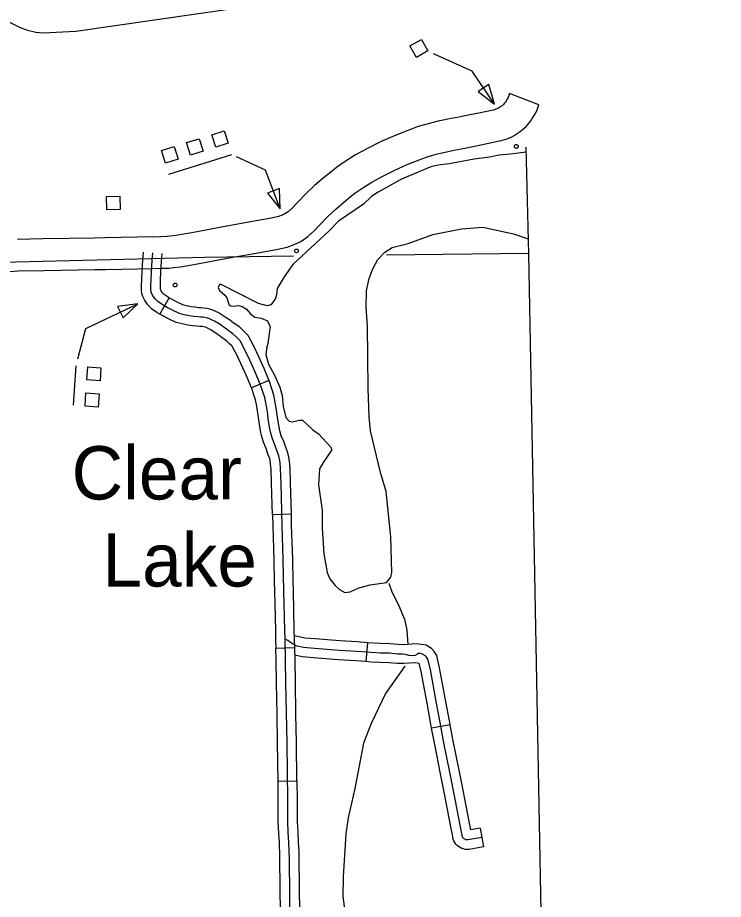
# Model space of a CAD drawing. Extents: x -19 to 366, y -4 to 359.
# Drawn here: x 168.652 to 169.712, y 176.108 to 177.432 of the extents above; entities that cross this region are included whole.
import ezdxf

# ---------------------------------------------------------------- set-up
doc = ezdxf.new("R2010")
doc.units = 0
for name, color, linetype in [('21', 7, 'Continuous'), ('R_Alt Surface', 7, 'Continuous'), ('R_Axis Annot', 7, 'Continuous'), ('R_Contour Annot', 7, 'Continuous'), ('R_ROW', 7, 'Continuous'), ('R_Temp Easement', 7, 'Continuous'), ('Sheet Fence', 7, 'Continuous'), ('T_Indications', 7, 'Continuous')]:
    doc.layers.add(name, color=color, linetype=linetype)

msp = doc.modelspace()

# ---------------------------------------------------------------- linework, layer by layer
at = {"layer": '21'}
for points in [[(169.2585, 177.3991), (169.2683, 177.382), (169.2512, 177.3721), (169.2413, 177.3892)], [(169.36, 177.3314), (169.344, 177.3206), (169.3682, 177.302)], [(168.9495, 177.2371), (168.9435, 177.2559), (168.9624, 177.2619), (168.9683, 177.2431)], [(168.9118, 177.2252), (168.9058, 177.244), (168.9247, 177.25), (168.9306, 177.2312)], [(168.8741, 177.2133), (168.8681, 177.2321), (168.887, 177.238), (168.8929, 177.2192)], [(168.7861, 177.1434), (168.7855, 177.1631), (168.8053, 177.1636), (168.8059, 177.1439)], [(169.0452, 177.1753), (169.0272, 177.1684), (169.0466, 177.1447)], [(168.802, 176.9982), (168.8103, 176.9808), (168.8323, 177.0021)], [(168.756, 176.8878), (168.7575, 176.9075), (168.7772, 176.9061), (168.7757, 176.8864)], [(168.7532, 176.8485), (168.7546, 176.8682), (168.7743, 176.8667), (168.7729, 176.8471)]]:
    msp.add_lwpolyline(points, close=True, dxfattribs=at)
for points in [[(169.3682, 177.302), (169.3348, 177.3515), (169.2767, 177.3775)], [(168.8793, 177.1966), (168.9736, 177.2264)], [(169.0466, 177.1447), (169.0243, 177.2029), (168.981, 177.2227)], [(168.7423, 176.9197), (168.7546, 176.9648), (168.8323, 177.0021)], [(168.7396, 176.9088), (168.7353, 176.8498)]]:
    msp.add_lwpolyline(points, dxfattribs=at)
for centre in [(169.4011, 177.2384), (169.071, 177.0815), (168.8887, 177.0302)]:
    msp.add_circle(centre, 0.00284, dxfattribs=at)
at = {"layer": 'R_Alt Surface'}
msp.add_lwpolyline([(169.4536, 175.3976), (169.4529, 175.4276), (169.4514, 175.496), (169.4392, 176.0623), (169.4198, 177.0769), (169.416, 177.2371)], dxfattribs=at)
at = {"layer": 'R_Axis Annot'}
for points in [[(168.4056, 177.0589), (168.9333, 177.0722), (169.0662, 177.0739)], [(169.206, 177.0756), (169.4197, 177.0782)]]:
    msp.add_lwpolyline(points, dxfattribs=at)
at = {"layer": 'R_Contour Annot'}
for p, q in [((169.4352, 177.3007), (169.3911, 177.3179)), ((169.4352, 177.3007), (169.3911, 177.3179)), ((168.652, 177.0987), (168.6519, 177.0987))]:
    msp.add_line(p, q, dxfattribs=at)
for points in [[(169.3911, 177.3179), (169.3887, 177.3117), (169.3881, 177.3104), (169.3875, 177.3092), (169.3866, 177.3077), (169.3857, 177.3062), (169.3848, 177.305), (169.3839, 177.3038), (169.3829, 177.3026), (169.3819, 177.3015), (169.3808, 177.3005), (169.3797, 177.2995), (169.3785, 177.2986), (169.3772, 177.2976), (169.376, 177.2968), (169.3747, 177.2961), (169.3733, 177.2953), (169.372, 177.2947), (169.3706, 177.2942), (169.3692, 177.2936), (169.3677, 177.2932), (169.3662, 177.2929), (169.364, 177.2924), (169.3475, 177.2889), (169.3312, 177.2856), (169.3149, 177.2823), (169.2984, 177.2791), (169.2911, 177.2777), (169.2837, 177.2761), (169.2762, 177.2743), (169.2688, 177.2725), (169.2614, 177.2704), (169.2535, 177.2681), (169.2384, 177.2624), (169.219, 177.2548), (169.1973, 177.2451), (169.1777, 177.2354), (169.1598, 177.2255), (169.1442, 177.2156), (169.1312, 177.2065), (169.1223, 177.1999), (169.1108, 177.1905), (169.098, 177.1795), (169.085, 177.167), (169.0724, 177.1541), (169.0643, 177.1456), (169.0583, 177.1402), (169.0535, 177.1369), (169.0493, 177.1349), (169.0438, 177.1329), (169.0335, 177.1306), (169.0016, 177.1249), (168.9582, 177.117), (168.9138, 177.1087), (168.8897, 177.1045), (168.8812, 177.1035), (168.8766, 177.1031), (168.8671, 177.1028), (168.8542, 177.1023)], [(169.3911, 177.3179), (169.3887, 177.3117), (169.3881, 177.3104), (169.3875, 177.3092), (169.3866, 177.3077), (169.3857, 177.3062), (169.3848, 177.305), (169.3839, 177.3038), (169.3829, 177.3026), (169.3819, 177.3015), (169.3808, 177.3005), (169.3797, 177.2995), (169.3785, 177.2986), (169.3772, 177.2976), (169.376, 177.2968), (169.3747, 177.2961), (169.3733, 177.2953), (169.372, 177.2947), (169.3706, 177.2942), (169.3692, 177.2936), (169.3677, 177.2932), (169.3662, 177.2929), (169.364, 177.2924), (169.3475, 177.2889), (169.3312, 177.2856), (169.3149, 177.2823), (169.2984, 177.2791), (169.2911, 177.2777), (169.2837, 177.2761), (169.2762, 177.2743), (169.2688, 177.2725), (169.2614, 177.2704), (169.2535, 177.2681), (169.2384, 177.2624), (169.219, 177.2548), (169.1973, 177.2451), (169.1777, 177.2354), (169.1598, 177.2255), (169.1442, 177.2156), (169.1312, 177.2065), (169.1223, 177.1999), (169.1108, 177.1905), (169.098, 177.1795), (169.085, 177.167), (169.0724, 177.1541), (169.0643, 177.1456), (169.0583, 177.1402), (169.0535, 177.1369), (169.0493, 177.1349), (169.0438, 177.1329), (169.0335, 177.1306), (169.0016, 177.1249), (168.9582, 177.117), (168.9138, 177.1087), (168.8897, 177.1045), (168.8812, 177.1035), (168.8766, 177.1031), (168.8671, 177.1028), (168.8542, 177.1023)], [(168.8559, 177.055), (168.8687, 177.0555), (168.8796, 177.0558), (168.8862, 177.0564), (168.8965, 177.0576), (168.9222, 177.0621), (168.9668, 177.0704), (169.0101, 177.0783), (169.0428, 177.0842), (169.0571, 177.0873), (169.0676, 177.0912), (169.0772, 177.0957), (169.0877, 177.103), (169.0973, 177.1116), (169.1065, 177.1212), (169.1183, 177.1334), (169.1298, 177.1444), (169.1413, 177.1543), (169.1515, 177.1626), (169.1588, 177.1681), (169.1704, 177.1762), (169.184, 177.1848), (169.1996, 177.1934), (169.2175, 177.2022), (169.2373, 177.2112), (169.2553, 177.2182), (169.2685, 177.2231), (169.2744, 177.2249), (169.2809, 177.2267), (169.2875, 177.2284), (169.2941, 177.2299), (169.3006, 177.2313), (169.3075, 177.2327), (169.324, 177.2358), (169.3406, 177.2392), (169.3572, 177.2426), (169.3735, 177.246), (169.3764, 177.2466), (169.3801, 177.2475), (169.3838, 177.2486), (169.3873, 177.2498), (169.3909, 177.2513), (169.3943, 177.2529), (169.3977, 177.2546), (169.4009, 177.2566), (169.4041, 177.2586), (169.4071, 177.2608), (169.4101, 177.2632), (169.413, 177.2657), (169.4158, 177.2684), (169.4183, 177.2712), (169.4207, 177.274), (169.423, 177.277), (169.4252, 177.2802), (169.4271, 177.2832), (169.429, 177.2863), (169.4308, 177.2899), (169.4324, 177.2935), (169.4352, 177.3007)], [(168.8559, 177.055), (168.8687, 177.0555), (168.8796, 177.0558), (168.8862, 177.0564), (168.8965, 177.0576), (168.9222, 177.0621), (168.9668, 177.0704), (169.0101, 177.0783), (169.0428, 177.0842), (169.0571, 177.0873), (169.0676, 177.0912), (169.0772, 177.0957), (169.0877, 177.103), (169.0973, 177.1116), (169.1065, 177.1212), (169.1183, 177.1334), (169.1298, 177.1444), (169.1413, 177.1543), (169.1515, 177.1626), (169.1588, 177.1681), (169.1704, 177.1762), (169.184, 177.1848), (169.1996, 177.1934), (169.2175, 177.2022), (169.2373, 177.2112), (169.2553, 177.2182), (169.2685, 177.2231), (169.2744, 177.2249), (169.2809, 177.2267), (169.2875, 177.2284), (169.2941, 177.2299), (169.3006, 177.2313), (169.3075, 177.2327), (169.324, 177.2358), (169.3406, 177.2392), (169.3572, 177.2426), (169.3735, 177.246), (169.3764, 177.2466), (169.3801, 177.2475), (169.3838, 177.2486), (169.3873, 177.2498), (169.3909, 177.2513), (169.3943, 177.2529), (169.3977, 177.2546), (169.4009, 177.2566), (169.4041, 177.2586), (169.4071, 177.2608), (169.4101, 177.2632), (169.413, 177.2657), (169.4158, 177.2684), (169.4183, 177.2712), (169.4207, 177.274), (169.423, 177.277), (169.4252, 177.2802), (169.4271, 177.2832), (169.429, 177.2863), (169.4308, 177.2899), (169.4324, 177.2935), (169.4352, 177.3007)], [(168.8547, 177.1024), (168.8319, 177.1021), (168.783, 177.1011), (168.7671, 177.1008), (168.6903, 177.0994), (168.652, 177.0987)], [(168.8547, 177.1024), (168.8319, 177.1021), (168.783, 177.1011), (168.7671, 177.1008), (168.6903, 177.0994), (168.652, 177.0987)], [(168.407, 177.0466), (168.4615, 177.0474), (168.4996, 177.0481), (168.5886, 177.0499), (168.6469, 177.0513), (168.6528, 177.0514)], [(168.407, 177.0466), (168.4615, 177.0474), (168.4996, 177.0481), (168.5886, 177.0499), (168.6469, 177.0513), (168.6528, 177.0514)], [(168.6527, 177.0514), (168.6911, 177.052), (168.768, 177.0534), (168.7839, 177.0537), (168.8327, 177.0547), (168.8553, 177.055)], [(168.6527, 177.0514), (168.6911, 177.052), (168.768, 177.0534), (168.7839, 177.0537), (168.8327, 177.0547), (168.8553, 177.055)]]:
    msp.add_lwpolyline(points, dxfattribs=at)
at = {"layer": 'R_ROW'}
for p, q in [((168.8657, 176.9864), (168.8797, 177.0111)), ((168.9567, 176.9531), (168.9567, 176.9531)), ((169.0295, 176.887), (169.0035, 176.8757)), ((169.0632, 176.686), (169.0348, 176.6852)), ((169.0348, 176.6852), (169.0348, 176.6852)), ((169.0398, 176.4853), (169.0682, 176.486)), ((169.0432, 176.2855), (169.0716, 176.2859))]:
    msp.add_line(p, q, dxfattribs=at)
for points in [[(168.8657, 176.9864), (168.8612, 176.9889), (168.8533, 176.9947), (168.8474, 177.0007), (168.8425, 177.0081), (168.8399, 177.0132), (168.8386, 177.0173), (168.8381, 177.0225), (168.8381, 177.0253), (168.838, 177.0296), (168.8383, 177.038), (168.8389, 177.0522), (168.8399, 177.0675), (168.8409, 177.0798)], [(169.0537, 176.4988), (169.0534, 176.5122), (169.0521, 176.571), (169.0511, 176.6181), (169.0494, 176.6694), (169.0478, 176.7328), (169.0471, 176.7547), (169.0462, 176.7636), (169.0454, 176.7692), (169.0443, 176.7739), (169.0419, 176.7803), (169.0385, 176.7901), (169.0347, 176.7992), (169.0322, 176.8077), (169.0307, 176.8142), (169.0298, 176.8202), (169.0285, 176.83), (169.0271, 176.8403), (169.0252, 176.8511), (169.0232, 176.8616), (169.0205, 176.8698), (169.017, 176.8802), (169.0086, 176.8996), (169.0007, 176.9173), (168.9935, 176.9329), (168.9862, 176.9465), (168.9842, 176.9486), (168.9803, 176.9524), (168.9755, 176.957), (168.9656, 176.9641), (168.956, 176.9709), (168.9479, 176.9761), (168.9432, 176.9782), (168.939, 176.9802), (168.9337, 176.9817), (168.9304, 176.9819), (168.9266, 176.9821), (168.9228, 176.9824), (168.9167, 176.9832), (168.9101, 176.984), (168.9023, 176.9856), (168.8949, 176.9875), (168.8857, 176.9919), (168.8846, 176.9925), (168.8767, 176.9965), (168.8689, 177.0009), (168.8626, 177.0055), (168.8585, 177.0096), (168.8548, 177.0152), (168.8531, 177.0186), (168.8526, 177.0201), (168.8523, 177.0234), (168.8523, 177.0256), (168.8522, 177.0295), (168.8525, 177.0375), (168.8531, 177.0514), (168.8541, 177.0665), (168.855, 177.0787)], [(168.8797, 177.0111), (168.8766, 177.0129), (168.8719, 177.0162), (168.8696, 177.0186), (168.8671, 177.0224), (168.8666, 177.0235), (168.8665, 177.0242), (168.8665, 177.0259), (168.8664, 177.0293), (168.8667, 177.0369), (168.8673, 177.0506), (168.8682, 177.0655), (168.8692, 177.0776)], [(168.8797, 177.0111), (168.8835, 177.009), (168.8909, 177.0052), (168.8919, 177.0047), (168.8998, 177.0009), (168.9055, 176.9995), (168.9124, 176.998), (168.9184, 176.9973), (168.9243, 176.9965), (168.9275, 176.9963), (168.9313, 176.9961), (168.9362, 176.9957), (168.9439, 176.9936), (168.9492, 176.9911), (168.9547, 176.9886), (168.9639, 176.9827), (168.9731, 176.9763)], [(168.9567, 176.9531), (168.9481, 176.9591), (168.9411, 176.9636), (168.9372, 176.9653), (168.934, 176.9669), (168.9312, 176.9676), (168.9294, 176.9678), (168.9257, 176.968), (168.9214, 176.9683), (168.9149, 176.9691), (168.9078, 176.9699), (168.899, 176.9718), (168.89, 176.9741), (168.8796, 176.9791), (168.8784, 176.9797), (168.87, 176.9839), (168.8657, 176.9864)], [(168.9731, 176.9763), (168.9739, 176.9757), (168.9846, 176.9679), (168.9901, 176.9626), (168.9943, 176.9586), (168.9978, 176.9549), (169.0062, 176.9392), (169.0136, 176.9231), (169.0216, 176.9053), (169.0295, 176.887)], [(169.0035, 176.8757), (168.9956, 176.8939), (168.9877, 176.9114), (168.9808, 176.9265), (168.9745, 176.9382), (168.9741, 176.9387), (168.9705, 176.9421), (168.9664, 176.946), (168.9573, 176.9526), (168.9567, 176.9531)], [(169.0538, 176.7893), (169.0518, 176.7951), (169.0481, 176.804), (169.0459, 176.8113), (169.0447, 176.8168), (169.0439, 176.8222), (169.0425, 176.8319), (169.0411, 176.8425), (169.0391, 176.8537), (169.0369, 176.8651), (169.0339, 176.8743), (169.0302, 176.8853), (169.0295, 176.887)], [(169.0269, 176.78), (169.0252, 176.785), (169.0213, 176.7944), (169.0184, 176.8041), (169.0167, 176.8116), (169.0157, 176.8182), (169.0144, 176.8281), (169.013, 176.8381), (169.0112, 176.8486), (169.0094, 176.858), (169.007, 176.8654), (169.0037, 176.8751), (169.0035, 176.8757)], [(169.0348, 176.6852), (169.0336, 176.7324), (169.0329, 176.7538), (169.0321, 176.7619), (169.0315, 176.7665), (169.0307, 176.7697), (169.0285, 176.7754), (169.0269, 176.78)], [(169.0632, 176.686), (169.062, 176.7332), (169.0613, 176.7556), (169.0603, 176.7653), (169.0594, 176.7718), (169.0579, 176.7782), (169.0552, 176.7851), (169.0538, 176.7893)], [(169.0348, 176.6852), (169.0352, 176.6689), (169.0369, 176.6177), (169.0376, 176.5853)], [(169.066, 176.5859), (169.0653, 176.6185), (169.0636, 176.6698), (169.0632, 176.686)], [(169.0376, 176.5853), (169.0379, 176.5707), (169.0392, 176.5119), (169.0395, 176.4985), (169.0398, 176.4853)], [(169.0682, 176.486), (169.0679, 176.4992), (169.0676, 176.5125), (169.0663, 176.5713), (169.066, 176.5859)], [(169.0616, 176.0585), (169.0602, 176.1687), (169.06, 176.1803), (169.0594, 176.1935), (169.0585, 176.2081), (169.0578, 176.2247), (169.0578, 176.2567), (169.0567, 176.343), (169.0551, 176.4336), (169.0545, 176.4672), (169.0537, 176.4988)], [(169.0417, 176.3854), (169.0409, 176.4334), (169.0403, 176.4669), (169.0398, 176.4853)], [(169.0701, 176.3859), (169.0693, 176.4339), (169.0687, 176.4675), (169.0682, 176.486)], [(169.0432, 176.2855), (169.0425, 176.3428), (169.0417, 176.3854)], [(169.0716, 176.2859), (169.0709, 176.3433), (169.0701, 176.3859)], [(169.0456, 176.1851), (169.0452, 176.1928), (169.0443, 176.2073), (169.0436, 176.2244), (169.0436, 176.2566), (169.0432, 176.2855)], [(169.0716, 176.2859), (169.072, 176.2568), (169.072, 176.225), (169.0727, 176.2088), (169.0736, 176.1942), (169.0739, 176.1864)], [(169.047, 176.0856), (169.046, 176.1685), (169.0458, 176.1799), (169.0456, 176.1851)], [(169.0739, 176.1864), (169.0742, 176.1808), (169.0744, 176.169), (169.0755, 176.0859)]]:
    msp.add_lwpolyline(points, dxfattribs=at)
at = {"layer": 'R_Temp Easement'}
for points in [[(168.4102, 177.4893), (168.4474, 177.4857), (168.4868, 177.4827), (168.5155, 177.4783), (168.5384, 177.4724), (168.5646, 177.463), (168.5891, 177.4516), (168.6177, 177.4353), (168.6557, 177.4169), (168.6666, 177.4128), (168.6792, 177.4097), (168.6903, 177.4091), (168.7393, 177.4116), (168.9792, 177.4458), (169.0347, 177.4565), (169.0603, 177.4601), (169.0843, 177.4611), (169.1449, 177.4602), (169.1935, 177.4623), (169.2812, 177.4706), (169.3126, 177.4721), (169.3782, 177.473)], [(169.4162, 177.2299), (169.3925, 177.2267), (169.3753, 177.2252), (169.3609, 177.2224), (169.3377, 177.2194), (169.3003, 177.2123), (169.284, 177.2103), (169.2725, 177.2075), (169.2289, 177.1891), (169.1936, 177.1698), (169.1838, 177.163), (169.1716, 177.1518), (169.1341, 177.1259), (169.12, 177.1118), (169.0655, 177.0611), (169.0522, 177.0424), (169.042, 177.0248)], [(169.0753, 176.8273), (169.076, 176.8275), (169.0799, 176.8272), (169.0953, 176.8128), (169.1039, 176.8068), (169.1225, 176.787), (169.1239, 176.7826), (169.1109, 176.764), (169.1055, 176.7544), (169.1041, 176.7301), (169.1093, 176.692), (169.1097, 176.6654), (169.1119, 176.6265), (169.1168, 176.5985), (169.1211, 176.5892), (169.1292, 176.5793), (169.1355, 176.5733), (169.1435, 176.5687), (169.1516, 176.5695), (169.1644, 176.5758), (169.1816, 176.58), (169.2061, 176.5834), (169.2128, 176.5918), (169.2143, 176.5987), (169.2128, 176.6524), (169.2055, 176.7201), (169.1972, 176.7489), (169.1821, 176.8113), (169.1802, 176.8326), (169.1788, 176.8747), (169.1778, 176.9691), (169.1755, 176.9966), (169.1762, 177.0215), (169.1799, 177.0403), (169.1854, 177.0545), (169.1931, 177.0688), (169.2034, 177.0798), (169.2148, 177.0868), (169.2386, 177.0928), (169.2759, 177.106), (169.3187, 177.1148), (169.3509, 177.1173), (169.397, 177.1069), (169.4192, 177.0994)], [(169.042, 177.0248), (169.0408, 177.0155), (169.0388, 177.0092), (169.0324, 177.0007), (169.0268, 176.9989), (169.0139, 177.0026), (168.9575, 177.0309), (168.9554, 177.031), (168.953, 177.0266), (168.9553, 177.0221), (168.963, 177.0152), (168.9661, 177.011), (168.97, 177.0001), (168.9719, 176.9991), (168.9778, 176.9987), (168.984, 176.9993), (168.9893, 176.9982), (168.996, 176.9938), (169.0018, 176.9868), (169.0085, 176.9822), (169.0176, 176.9806), (169.0271, 176.9765), (169.0312, 176.9675), (169.03, 176.9576), (169.0278, 176.9425)], [(169.0278, 176.9425), (169.0264, 176.9374), (169.0247, 176.926), (169.0287, 176.9112), (169.0381, 176.8948), (169.0461, 176.8769), (169.0495, 176.8644), (169.0511, 176.8478)], [(169.0511, 176.8478), (169.0549, 176.8315), (169.0601, 176.826), (169.0649, 176.8248), (169.0753, 176.8273)], [(169.2097, 176.5826), (169.214, 176.5696), (169.2234, 176.5522), (169.2333, 176.5284), (169.2366, 176.5122), (169.2383, 176.4905)], [(169.2337, 176.4579), (169.2048, 176.4171), (169.1833, 176.3721), (169.1718, 176.3424), (169.1586, 176.2742), (169.1486, 176.2303), (169.1451, 176.2065), (169.1408, 176.1419), (169.1405, 176.1123), (169.1426, 176.0972), (169.1409, 176.0774), (169.135, 176.0502), (169.1225, 176.003), (169.12, 175.9919), (169.1116, 175.9663), (169.1065, 175.9574), (169.1036, 175.9543)]]:
    msp.add_lwpolyline(points, dxfattribs=at)
at = {"layer": 'Sheet Fence'}
for points in [[(176.1271, 2.4436), (175.8876, 11.0613), (175.6472, 19.6792), (175.4061, 28.2972), (175.164, 36.9153), (174.9212, 45.5335), (174.6775, 54.1519), (174.433, 62.7704), (174.1876, 71.389), (173.9414, 80.0077), (173.6944, 88.6266), (173.4466, 97.2456), (173.1979, 105.8647), (172.9484, 114.484), (172.6981, 123.1034), (172.447, 131.7229), (172.195, 140.3425), (171.9422, 148.9623), (171.6886, 157.5822), (171.4342, 166.2022), (171.179, 174.8224), (170.9229, 183.4427), (170.666, 192.0631), (170.4084, 200.6837), (170.1499, 209.3044), (169.8906, 217.9252), (169.6305, 226.5461), (169.3695, 235.1672), (169.1078, 243.7884), (168.8453, 252.4098), (168.5819, 261.0312), (168.3178, 269.6528), (168.0528, 278.2746), (167.7871, 286.8964), (167.5205, 295.5185), (167.2532, 304.1406), (166.985, 312.7629), (166.7161, 321.3853), (166.4463, 330.0078), (166.1758, 338.6305), (165.9044, 347.2533)], [(168.7902, 2.2442), (168.5607, 10.8615), (168.3304, 19.479), (168.0993, 28.0965), (167.8673, 36.7142), (167.6346, 45.3321), (167.4011, 53.95), (167.1668, 62.5681), (166.9316, 71.1863), (166.6957, 79.8047), (166.459, 88.4232), (166.2215, 97.0418), (165.9832, 105.6605), (165.7441, 114.2794), (165.5043, 122.8984), (165.2636, 131.5176), (165.0221, 140.1368), (164.7799, 148.7563), (164.5369, 157.3758), (164.2931, 165.9955), (164.0485, 174.6153), (163.8031, 183.2352), (163.5569, 191.8553), (163.31, 200.4755), (163.0623, 209.0959), (162.8138, 217.7164), (162.5645, 226.337), (162.3145, 234.9577), (162.0637, 243.5786), (161.8121, 252.1997), (161.5597, 260.8208), (161.3066, 269.4421), (161.0527, 278.0636), (160.798, 286.6851), (160.5426, 295.3068), (160.2864, 303.9287), (160.0294, 312.5507), (159.7717, 321.1728), (159.5132, 329.7951), (159.2539, 338.4175), (158.9939, 347.04)], [(0, 172.2839), (7.1335, 172.2883), (14.267, 172.3015), (21.4005, 172.3236), (28.5339, 172.3544), (35.6673, 172.3941), (42.8006, 172.4426), (49.9339, 172.4999), (57.0671, 172.566), (64.2002, 172.6409), (71.3332, 172.7246), (78.4661, 172.8172), (85.5989, 172.9186), (92.7315, 173.0287), (99.8641, 173.1477), (106.9964, 173.2755), (114.1286, 173.4122), (121.2606, 173.5576), (128.3925, 173.7119), (135.5241, 173.8749), (142.6555, 174.0468), (149.7867, 174.2275), (156.9177, 174.417), (164.0485, 174.6153), (171.179, 174.8224), (178.3092, 175.0383), (185.4392, 175.2631), (192.5688, 175.4966), (199.6982, 175.739), (206.8273, 175.9902), (213.9561, 176.2502), (221.0845, 176.5189), (228.2126, 176.7965), (235.3404, 177.083), (242.4677, 177.3782), (249.5948, 177.6822), (256.7214, 177.995), (263.8476, 178.3167), (270.9735, 178.6471), (278.0989, 178.9863), (285.2239, 179.3344), (292.3485, 179.6912), (299.4726, 180.0569), (306.5963, 180.4314), (313.7195, 180.8146), (320.8422, 181.2067), (327.9644, 181.6076), (335.0862, 182.0172), (342.2074, 182.4357)]]:
    msp.add_spline(points, degree=3, dxfattribs=at)
at = {"layer": 'T_Indications'}
for p, q in [((169.1777, 176.4931), (169.1752, 176.4648)), ((169.3018, 176.37), (169.2739, 176.3648)), ((169.3468, 176.2148), (169.3518, 176.1869))]:
    msp.add_line(p, q, dxfattribs=at)
for points in [[(169.1777, 176.4931), (169.1621, 176.4944), (169.1359, 176.496), (169.1174, 176.4975), (169.0991, 176.499), (169.0833, 176.5003), (169.0678, 176.5034)], [(169.3493, 176.2008), (169.3284, 176.1971), (169.3274, 176.1971), (169.3265, 176.1971), (169.3255, 176.1973), (169.3246, 176.1976), (169.3237, 176.1981), (169.3229, 176.1986), (169.3221, 176.1992), (169.3214, 176.1999), (169.3209, 176.2007), (169.3204, 176.2016), (169.32, 176.2025), (169.3198, 176.2035), (169.3197, 176.2044), (169.3168, 176.2194), (169.3099, 176.2559), (169.3012, 176.299), (169.2924, 176.3431), (169.2867, 176.3735), (169.281, 176.4049), (169.2721, 176.4528), (169.2684, 176.4685), (169.2664, 176.4717), (169.2647, 176.4735), (169.2601, 176.4763), (169.2549, 176.4778), (169.2527, 176.476), (169.2492, 176.4741), (169.2441, 176.4735), (169.2397, 176.4741), (169.2345, 176.4754), (169.2302, 176.4761), (169.2229, 176.4763), (169.2103, 176.4774), (169.1965, 176.4778), (169.1765, 176.4789), (169.1611, 176.4803), (169.1349, 176.4818), (169.1163, 176.4833), (169.0979, 176.4848), (169.0813, 176.4862), (169.072, 176.4881), (169.068, 176.4898), (169.0634, 176.4924), (169.0577, 176.4966), (169.0537, 176.4988)], [(169.2829, 176.4689), (169.2816, 176.474), (169.2778, 176.4802), (169.2738, 176.4847), (169.2658, 176.4894), (169.2506, 176.4917), (169.2315, 176.4902), (169.2238, 176.4905), (169.2111, 176.4916), (169.1971, 176.492), (169.1776, 176.4931), (169.1777, 176.4931)], [(169.1752, 176.4648), (169.16, 176.4661), (169.1339, 176.4677), (169.1151, 176.4691), (169.0967, 176.4707), (169.0793, 176.4722), (169.0685, 176.4743)], [(169.2552, 176.4622), (169.2496, 176.4631), (169.232, 176.4618), (169.2221, 176.4622), (169.2095, 176.4632), (169.1826, 176.4641), (169.1752, 176.4648)], [(169.2739, 176.3648), (169.2727, 176.3709), (169.267, 176.4023), (169.2582, 176.4498), (169.2552, 176.4623)], [(169.3018, 176.37), (169.3007, 176.3761), (169.2949, 176.4074), (169.286, 176.4557), (169.2829, 176.4689)], [(169.3211, 176.2721), (169.3151, 176.3018), (169.3064, 176.3458), (169.3018, 176.37)], [(169.2933, 176.2664), (169.2872, 176.2962), (169.2785, 176.3405), (169.2739, 176.3648)], [(169.3518, 176.1869), (169.3301, 176.183), (169.3273, 176.1828), (169.3245, 176.183), (169.3218, 176.1836), (169.3192, 176.1844), (169.3167, 176.1856), (169.3144, 176.1871), (169.3124, 176.1888), (169.3104, 176.1909), (169.3088, 176.1932), (169.3075, 176.1956), (169.3065, 176.1982), (169.3058, 176.2008), (169.3056, 176.2022), (169.3028, 176.2168), (169.296, 176.2532), (169.2933, 176.2664)], [(169.3468, 176.2148), (169.3326, 176.2123), (169.3307, 176.2221), (169.3238, 176.2587), (169.3211, 176.2721)]]:
    msp.add_lwpolyline(points, dxfattribs=at)

# ---------------------------------------------------------------- texts
at = {"layer": 'R_Temp Easement'}
for s, p in [('Clear', (168.7331, 176.7083)), ('Lake', (168.7795, 176.5776))]:
    msp.add_text(s, height=0.08, dxfattribs=at).set_placement(p)

doc.saveas('drawing.dxf')
